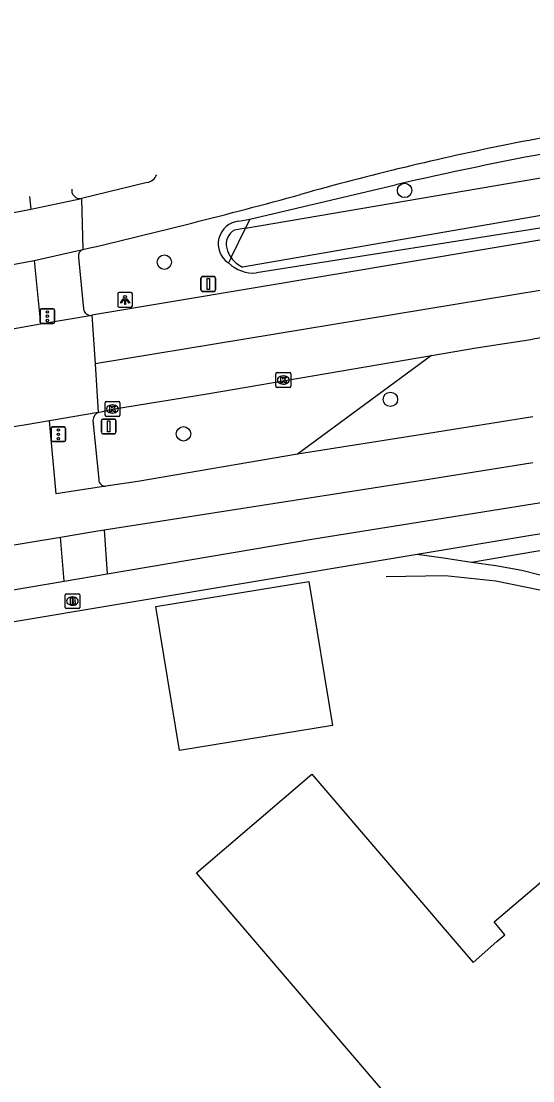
# Model space of a CAD drawing. Extents: x 162186 to 163152, y 385513 to 386513.
# Drawn here: x 162965.2 to 163000, y 386433.8 to 386505.8 of the extents above; entities that cross this region are included whole.
import ezdxf

# ---------------------------------------------------------------- set-up
doc = ezdxf.new("R2010")
doc.units = 0
for name, color, linetype in [('IMGEO_Berm_groen', 7, 'Continuous'), ('IMGEO_Boom', 7, 'Continuous'), ('IMGEO_Brandkraan', 7, 'Continuous'), ('IMGEO_Fietspad_gesloten', 7, 'Continuous'), ('IMGEO_Groenvoorziening', 7, 'Continuous'), ('IMGEO_Hek', 7, 'Continuous'), ('IMGEO_Kolk', 7, 'Continuous'), ('IMGEO_Lichtpunt', 7, 'Continuous'), ('IMGEO_OVBaan_gesloten', 7, 'Continuous'), ('IMGEO_Pand', 7, 'Continuous'), ('IMGEO_Rijbaan_regionaal_gesloten', 7, 'Continuous'), ('IMGEO_Verkeersbordpaal', 7, 'Continuous'), ('IMGEO_Verkeerseiland_open', 7, 'Continuous'), ('IMGEO_Verkeersregelinstallatiepaal', 7, 'Continuous'), ('IMGEO_Voetpad_open', 7, 'Continuous'), ('IMGEO_Waterloop', 7, 'Continuous')]:
    doc.layers.add(name, color=color, linetype=linetype)

msp = doc.modelspace()

# ---------------------------------------------------------------- linework, layer by layer
at = {"layer": 'IMGEO_Berm_groen'}
for points in [[(162980.783, 386492.343), (162990.682, 386494.679)], [(163016.14, 386495.289), (163015.448, 386494.08), (162981.241, 386488.693)], [(162993.117, 386483.088), (162984.016, 386476.389)]]:
    msp.add_lwpolyline(points, dxfattribs=at)
for centre, radius, start, end in [((163051.566, 386229.363), 272.212, 98.2663, 102.92433), ((162981.033, 386491.148), 2.464, 226.09357, 274.84511)]:
    msp.add_arc(centre, radius, start, end, dxfattribs=at)
at = {"layer": 'IMGEO_Boom'}
for centre in [(162991.29, 386494.294), (162974.971, 386489.423), (162990.326, 386480.105), (162976.271, 386477.761)]:
    msp.add_circle(centre, 0.489, dxfattribs=at)
at = {"layer": 'IMGEO_Brandkraan'}
for p, q in [((162968.224, 386465.976), (162968.224, 386466.828)), ((162968.299, 386466.902), (162969.151, 386466.902)), ((162968.712, 386466.682), (162968.737, 386466.682)), ((162969.225, 386466.828), (162969.225, 386465.976)), ((162969.151, 386465.902), (162968.299, 386465.902)), ((162968.735, 386466.122), (162968.71, 386466.122))]:
    msp.add_line(p, q, dxfattribs=at)
for points in [[(162968.224, 386465.976), (162968.224, 386466.828)], [(162968.299, 386466.902), (162969.151, 386466.902)], [(162968.572, 386466.602), (162968.572, 386466.202), (162968.785, 386466.202)], [(162968.803, 386466.602), (162968.572, 386466.602)], [(162969.225, 386466.828), (162969.225, 386465.976)], [(162969.151, 386465.902), (162968.299, 386465.902)], [(162968.751, 386466.521), (162968.697, 386466.521), (162968.697, 386466.445)], [(162968.697, 386466.445), (162968.75, 386466.445)], [(162968.759, 386466.369), (162968.697, 386466.369), (162968.697, 386466.288)], [(162968.697, 386466.288), (162968.759, 386466.288)]]:
    msp.add_lwpolyline(points, dxfattribs=at)
for centre, radius, start, end in [((162968.301, 386466.826), 0.0765, 91.55205, 178.44795), ((162968.301, 386466.826), 0.0765, 91.55205, 178.44795), ((162968.807, 386466.457), 0.145, 59.4692, 91.53667), ((162969.149, 386466.826), 0.0765, 1.55205, 88.44795), ((162969.149, 386466.826), 0.0765, 1.55205, 88.44795), ((162968.301, 386465.978), 0.0765, 181.55205, 268.44795), ((162968.301, 386465.978), 0.0765, 181.55205, 268.44795), ((162968.752, 386466.483), 0.0379, 267.82845, 90.93552), ((162968.76, 386466.328), 0.0404, 269.87594, 90.50774), ((162968.791, 386466.453), 0.251, 268.66757, 293.53466), ((162968.832, 386466.504), 0.0922, 285.51372, 58.15012), ((162968.837, 386466.312), 0.105, 301.31148, 78.98903), ((162969.149, 386465.978), 0.0765, 271.55205, 358.44795), ((162969.149, 386465.978), 0.0765, 271.55205, 358.44795)]:
    msp.add_arc(centre, radius, start, end, dxfattribs=at)
for centre, major_axis, ratio, start_param, end_param in [((162968.711, 386466.402), (-0.387, 0.002), 0.722429, 4.712389, 7.853982), ((162968.736, 386466.402), (-0.39, 0.002), 0.717154, 1.570796, 4.712389)]:
    msp.add_ellipse(centre, major_axis=major_axis, ratio=ratio, start_param=start_param, end_param=end_param, dxfattribs=at)
at = {"layer": 'IMGEO_Fietspad_gesloten'}
for points in [[(162965.799, 386493.881), (162965.901, 386493.023)], [(162966.129, 386489.54), (162966.558, 386485.237)], [(163000, 386478.927), (162992.923, 386477.786), (162984.016, 386476.389)], [(162970.991, 386474.218), (162967.61, 386473.691), (162967.159, 386478.639)], [(162984.016, 386476.389), (162973.162, 386474.527), (162970.991, 386474.218)], [(162970.893, 386471.238), (162993.065, 386474.702), (163000, 386475.815)], [(162967.915, 386470.753), (162970.182, 386471.127), (162970.893, 386471.238)], [(162940.825, 386466.29), (162967.915, 386470.753)]]:
    msp.add_lwpolyline(points, dxfattribs=at)
at = {"layer": 'IMGEO_Groenvoorziening'}
for points in [[(163146.377, 386449.712), (163146.735, 386451.276), (163146.956, 386453.171), (163146.943, 386455.114), (163146.768, 386456.622), (163139.537, 386486.568), (163091.077, 386481.884), (163064.148, 386478.8), (163050.353, 386477.039), (163023.963, 386473.365), (163000.202, 386469.764), (162995.824, 386469.032)], [(162995.824, 386469.032), (162993.927, 386469.309), (162992.151, 386469.571)], [(163002.712, 386467.501), (163001.756, 386467.842), (162999.262, 386468.477), (162997.489, 386468.786), (162995.824, 386469.032)]]:
    msp.add_lwpolyline(points, dxfattribs=at)
at = {"layer": 'IMGEO_Hek'}
msp.add_lwpolyline([(162990.043, 386468.066), (162994.056, 386468.152), (162997.496, 386467.771), (163001.47, 386466.971), (163005.912, 386464.716), (163007.778, 386463.471)], dxfattribs=at)
at = {"layer": 'IMGEO_Kolk'}
for p, q in [((162982.551, 386480.991), (162982.551, 386481.843)), ((162982.626, 386481.917), (162983.478, 386481.917)), ((162983.039, 386481.697), (162983.064, 386481.697)), ((162983.552, 386481.843), (162983.552, 386480.991)), ((162983.062, 386481.137), (162983.037, 386481.137)), ((162983.478, 386480.917), (162982.626, 386480.917)), ((162970.94, 386479.022), (162970.94, 386479.874)), ((162971.015, 386479.948), (162971.867, 386479.948)), ((162971.428, 386479.728), (162971.453, 386479.728)), ((162971.941, 386479.874), (162971.941, 386479.022)), ((162971.867, 386478.948), (162971.015, 386478.948)), ((162971.451, 386479.168), (162971.426, 386479.168))]:
    msp.add_line(p, q, dxfattribs=at)
for points in [[(162982.551, 386480.991), (162982.551, 386481.843)], [(162982.626, 386481.917), (162983.478, 386481.917)], [(162983.552, 386481.843), (162983.552, 386480.991)], [(162982.872, 386481.617), (162982.995, 386481.617), (162982.995, 386481.466), (162983.125, 386481.617), (162983.289, 386481.617), (162983.143, 386481.466), (162983.296, 386481.217), (162983.144, 386481.217), (162983.059, 386481.381), (162982.995, 386481.314), (162982.995, 386481.217), (162982.872, 386481.217), (162982.872, 386481.617)], [(162983.478, 386480.917), (162982.626, 386480.917)], [(162970.94, 386479.022), (162970.94, 386479.874)], [(162971.015, 386479.948), (162971.867, 386479.948)], [(162971.261, 386479.648), (162971.384, 386479.648), (162971.384, 386479.497), (162971.514, 386479.648), (162971.678, 386479.648), (162971.532, 386479.497), (162971.685, 386479.248), (162971.533, 386479.248), (162971.448, 386479.412), (162971.384, 386479.345), (162971.384, 386479.248), (162971.261, 386479.248), (162971.261, 386479.648)], [(162971.941, 386479.874), (162971.941, 386479.022)], [(162971.867, 386478.948), (162971.015, 386478.948)]]:
    msp.add_lwpolyline(points, dxfattribs=at)
for centre, start, end in [((162982.628, 386481.841), 91.55205, 178.44795), ((162982.628, 386481.841), 91.55205, 178.44795), ((162983.476, 386481.841), 1.55205, 88.44795), ((162983.476, 386481.841), 1.55205, 88.44795), ((162982.628, 386480.993), 181.55205, 268.44795), ((162982.628, 386480.993), 181.55205, 268.44795), ((162983.476, 386480.993), 271.55205, 358.44795), ((162983.476, 386480.993), 271.55205, 358.44795), ((162971.017, 386479.872), 91.55205, 178.44795), ((162971.017, 386479.872), 91.55205, 178.44795), ((162971.865, 386479.872), 1.55205, 88.44795), ((162971.865, 386479.872), 1.55205, 88.44795), ((162971.017, 386479.024), 181.55205, 268.44795), ((162971.017, 386479.024), 181.55205, 268.44795), ((162971.865, 386479.024), 271.55205, 358.44795), ((162971.865, 386479.024), 271.55205, 358.44795)]:
    msp.add_arc(centre, 0.0765, start, end, dxfattribs=at)
for centre, major_axis, ratio, start_param, end_param in [((162983.038, 386481.417), (-0.387, 0.002), 0.722429, 4.712389, 7.853982), ((162983.063, 386481.417), (-0.39, 0.002), 0.717154, 1.570796, 4.712389), ((162971.427, 386479.448), (-0.387, 0.002), 0.722429, 4.712389, 7.853982), ((162971.452, 386479.448), (-0.39, 0.002), 0.717154, 1.570796, 4.712389)]:
    msp.add_ellipse(centre, major_axis=major_axis, ratio=ratio, start_param=start_param, end_param=end_param, dxfattribs=at)
at = {"layer": 'IMGEO_Lichtpunt'}
for p, q in [((162971.803, 386487.263), (162971.803, 386486.456)), ((162971.803, 386487.263), (162971.803, 386486.456)), ((162972.705, 386487.358), (162971.897, 386487.358)), ((162972.705, 386487.358), (162971.897, 386487.358)), ((162972.799, 386486.456), (162972.799, 386487.263)), ((162972.799, 386486.456), (162972.799, 386487.263)), ((162971.897, 386486.362), (162972.705, 386486.362)), ((162971.897, 386486.362), (162972.705, 386486.362))]:
    msp.add_line(p, q, dxfattribs=at)
for points in [[(162972.177, 386486.927), (162972.216, 386486.899), (162972.028, 386486.637), (162971.99, 386486.664), (162972.177, 386486.927)], [(162972.279, 386486.879), (162972.326, 386486.879), (162972.326, 386486.557), (162972.279, 386486.557), (162972.279, 386486.879)], [(162972.389, 386486.899), (162972.427, 386486.926), (162972.614, 386486.664), (162972.575, 386486.636), (162972.389, 386486.899)]]:
    msp.add_lwpolyline(points, dxfattribs=at)
msp.add_circle((162972.302, 386487.061), 0.0994, dxfattribs=at)
for centre, start, end in [((162971.897, 386487.263), 90, 180), ((162971.897, 386487.263), 90, 180), ((162972.705, 386487.263), 0, 90), ((162972.705, 386487.263), 0, 90), ((162971.897, 386486.456), 180, 270), ((162971.897, 386486.456), 180, 270), ((162972.705, 386486.456), 270, 0), ((162972.705, 386486.456), 270, 360)]:
    msp.add_arc(centre, 0.0946, start, end, dxfattribs=at)
at = {"layer": 'IMGEO_OVBaan_gesloten'}
for points in [[(163151.449, 386504.907), (163149.432, 386504.816), (163137.278, 386504.089), (163111.223, 386501.762), (163067.911, 386496.806), (163044.181, 386493.807), (163028.432, 386491.599), (163011.61, 386489.136), (163000.765, 386487.548), (162970.266, 386482.514)], [(163002.376, 386491.236), (162970.047, 386485.813)], [(162966.558, 386485.237), (162970.047, 386485.813)], [(162970.047, 386485.813), (162970.266, 386482.514)], [(162963.76, 386484.743), (162966.558, 386485.237)], [(162993.117, 386483.088), (162996.147, 386483.598), (163000, 386484.191)], [(162970.266, 386482.514), (162970.485, 386479.218)], [(162970.485, 386479.218), (162971.441, 386479.448), (162977.877, 386480.489), (162993.117, 386483.088)], [(162970.485, 386479.218), (162967.159, 386478.639)], [(162967.159, 386478.639), (162965.579, 386478.378), (162964.188, 386478.149)]]:
    msp.add_lwpolyline(points, dxfattribs=at)
msp.add_arc((163427.349, 383694.382), 2822.35, 97.954577, 98.709003, dxfattribs=at)
at = {"layer": 'IMGEO_Pand'}
for points in [[(162975.997, 386456.262), (162974.399, 386466.025), (162984.794, 386467.727), (162986.393, 386457.964), (162975.997, 386456.262)], [(162996.383, 386425.493), (162977.16, 386447.944), (162984.997, 386454.649), (162995.94, 386441.867), (162997.554, 386443.276), (162998.089, 386443.743), (162997.364, 386444.626), (163004, 386450.267), (163005.999, 386447.92), (163006.741, 386448.563), (163014.962, 386438.938), (163014.216, 386438.302), (163020.418, 386431.043)]]:
    msp.add_lwpolyline(points, dxfattribs=at)
at = {"layer": 'IMGEO_Rijbaan_regionaal_gesloten'}
for points in [[(162973.805, 386494.828), (162969.349, 386493.756)], [(162965.901, 386493.023), (162969.349, 386493.756)], [(162969.349, 386493.756), (162969.441, 386490.277)], [(162962.979, 386492.466), (162965.901, 386493.023)], [(162966.129, 386489.54), (162969.441, 386490.277)], [(162963.216, 386488.995), (162965.521, 386489.427), (162966.129, 386489.54)]]:
    msp.add_lwpolyline(points, dxfattribs=at)
for centre, radius, start, end in [((163053.692, 386217.583), 285.258, 98.25128, 101.17438), ((163035.458, 386312.564), 188.545, 101.33195, 105.77211), ((162973.59, 386495.752), 0.948, 283.09292, 335.65822), ((162869.874, 386915.248), 436.479, 283.18603, 285.18568)]:
    msp.add_arc(centre, radius, start, end, dxfattribs=at)
at = {"layer": 'IMGEO_Verkeersbordpaal'}
for p, q in [((162977.457, 386487.539), (162977.457, 386488.339)), ((162977.457, 386488.339), (162977.457, 386487.539)), ((162977.557, 386488.439), (162978.347, 386488.439)), ((162978.347, 386488.439), (162977.557, 386488.439)), ((162978.447, 386488.339), (162978.447, 386487.539)), ((162978.447, 386487.539), (162978.447, 386488.339)), ((162978.347, 386487.439), (162977.557, 386487.439)), ((162977.557, 386487.439), (162978.347, 386487.439)), ((162970.694, 386477.865), (162970.694, 386478.665)), ((162970.694, 386478.665), (162970.694, 386477.865)), ((162970.794, 386478.765), (162971.584, 386478.765)), ((162971.584, 386478.765), (162970.794, 386478.765)), ((162971.684, 386478.665), (162971.684, 386477.865)), ((162971.684, 386477.865), (162971.684, 386478.665)), ((162971.584, 386477.765), (162970.794, 386477.765)), ((162970.794, 386477.765), (162971.584, 386477.765))]:
    msp.add_line(p, q, dxfattribs=at)
for points in [[(162977.877, 386488.314), (162978.027, 386488.314), (162978.027, 386487.564), (162977.877, 386487.564), (162977.877, 386488.314)], [(162971.114, 386478.64), (162971.264, 386478.64), (162971.264, 386477.89), (162971.114, 386477.89), (162971.114, 386478.64)]]:
    msp.add_lwpolyline(points, dxfattribs=at)
for centre, start, end in [((162977.557, 386488.339), 90, 180), ((162977.557, 386488.339), 90, 180), ((162978.347, 386488.339), 0, 90), ((162978.347, 386488.339), 360, 90), ((162977.557, 386487.539), 180, 270), ((162977.557, 386487.539), 180, 270), ((162978.347, 386487.539), 270, 0), ((162978.347, 386487.539), 270, 0), ((162970.794, 386478.665), 90, 180), ((162970.794, 386478.665), 90, 180), ((162971.584, 386478.665), 0, 90), ((162971.584, 386478.665), 360, 90), ((162970.794, 386477.865), 180, 270), ((162970.794, 386477.865), 180, 270), ((162971.584, 386477.865), 270, 0), ((162971.584, 386477.865), 270, 0)]:
    msp.add_arc(centre, 0.1, start, end, dxfattribs=at)
at = {"layer": 'IMGEO_Verkeerseiland_open'}
for points in [[(162980.038, 386492.21), (162980.783, 386492.343)], [(162980.783, 386492.343), (162980.481, 386491.728)], [(162980.481, 386491.728), (162979.728, 386491.599)], [(162979.501, 386489.734), (162979.324, 386489.373)]]:
    msp.add_lwpolyline(points, dxfattribs=at)
for centre, radius, start, end in [((162980.18, 386490.666), 1.551, 95.24426, 236.50275), ((162980.269, 386490.643), 1.098, 119.50841, 194.56672), ((162981.042, 386490.837), 1.895, 194.37128, 215.60303)]:
    msp.add_arc(centre, radius, start, end, dxfattribs=at)
at = {"layer": 'IMGEO_Verkeersregelinstallatiepaal'}
for p, q in [((162966.523, 386485.351), (162966.523, 386486.151)), ((162966.523, 386486.151), (162966.523, 386485.351)), ((162966.623, 386486.251), (162967.413, 386486.251)), ((162967.413, 386486.251), (162966.623, 386486.251)), ((162967.513, 386486.151), (162967.513, 386485.351)), ((162967.513, 386485.351), (162967.513, 386486.151)), ((162967.413, 386485.251), (162966.623, 386485.251)), ((162966.623, 386485.251), (162967.413, 386485.251)), ((162967.276, 386477.331), (162967.276, 386478.131)), ((162967.276, 386478.131), (162967.276, 386477.331)), ((162967.376, 386478.231), (162968.166, 386478.231)), ((162968.166, 386478.231), (162967.376, 386478.231)), ((162968.266, 386478.131), (162968.266, 386477.331)), ((162968.266, 386477.331), (162968.266, 386478.131)), ((162968.166, 386477.231), (162967.376, 386477.231)), ((162967.376, 386477.231), (162968.166, 386477.231))]:
    msp.add_line(p, q, dxfattribs=at)
for centre in [(162967.018, 386486.041), (162967.018, 386485.751), (162967.018, 386485.461), (162967.771, 386478.021), (162967.771, 386477.731), (162967.771, 386477.441)]:
    msp.add_circle(centre, 0.085, dxfattribs=at)
for centre, start, end in [((162966.623, 386486.151), 90, 180), ((162966.623, 386486.151), 90, 180), ((162967.413, 386486.151), 0, 90), ((162967.413, 386486.151), 360, 90), ((162966.623, 386485.351), 180, 270), ((162966.623, 386485.351), 180, 270), ((162967.413, 386485.351), 270, 0), ((162967.413, 386485.351), 270, 0), ((162967.376, 386478.131), 90, 180), ((162967.376, 386478.131), 90, 180), ((162968.166, 386478.131), 0, 90), ((162968.166, 386478.131), 360, 90), ((162967.376, 386477.331), 180, 270), ((162967.376, 386477.331), 180, 270), ((162968.166, 386477.331), 270, 0), ((162968.166, 386477.331), 270, 0)]:
    msp.add_arc(centre, 0.1, start, end, dxfattribs=at)
at = {"layer": 'IMGEO_Voetpad_open'}
for points in [[(162968.713, 386494.119), (162968.697, 386494.376)], [(162971.096, 386468.249), (162985.135, 386470.628), (163000, 386473.005), (163018.134, 386475.807), (163054.211, 386480.835), (163075.43, 386483.406), (163113.578, 386487.587), (163118.753, 386487.983), (163130.042, 386489.015), (163129.62, 386491.92)], [(162969.131, 386489.749), (162969.471, 386486.25)], [(163140.457, 386487.982), (163129.35, 386486.788), (163090.875, 386483.003), (163063.946, 386479.919), (163050.151, 386478.158), (163023.761, 386474.484), (163000, 386470.883), (162992.151, 386469.571)], [(162970.122, 386478.676), (162970.516, 386474.665)], [(162970.893, 386471.238), (162971.096, 386468.249)], [(162968.162, 386467.751), (162967.915, 386470.753)], [(162992.151, 386469.571), (162989.841, 386469.185), (162937.766, 386460.481)], [(162968.162, 386467.751), (162971.096, 386468.249)], [(162941.305, 386463.199), (162968.162, 386467.751)]]:
    msp.add_lwpolyline(points, dxfattribs=at)
for centre, radius, start, end in [((162969.239, 386494.301), 0.556, 199.12107, 281.4474), ((162969.572, 386489.845), 0.451, 106.86861, 192.29519), ((162969.982, 386486.326), 0.517, 188.44737, 277.17886), ((162970.708, 386478.676), 0.586, 112.37008, 180.00618), ((162970.949, 386474.65), 0.434, 177.96613, 275.51281)]:
    msp.add_arc(centre, radius, start, end, dxfattribs=at)
at = {"layer": 'IMGEO_Waterloop'}
for points in [[(162980.481, 386491.728), (163015.153, 386497.65), (163081.749, 386505.788)], [(163016.14, 386495.289), (162980.287, 386489.093)], [(162979.501, 386489.734), (162980.481, 386491.728)]]:
    msp.add_lwpolyline(points, dxfattribs=at)
msp.add_arc((162981.07, 386490.856), 1.929, 215.5581, 246.04592, dxfattribs=at)

doc.saveas('drawing.dxf')
